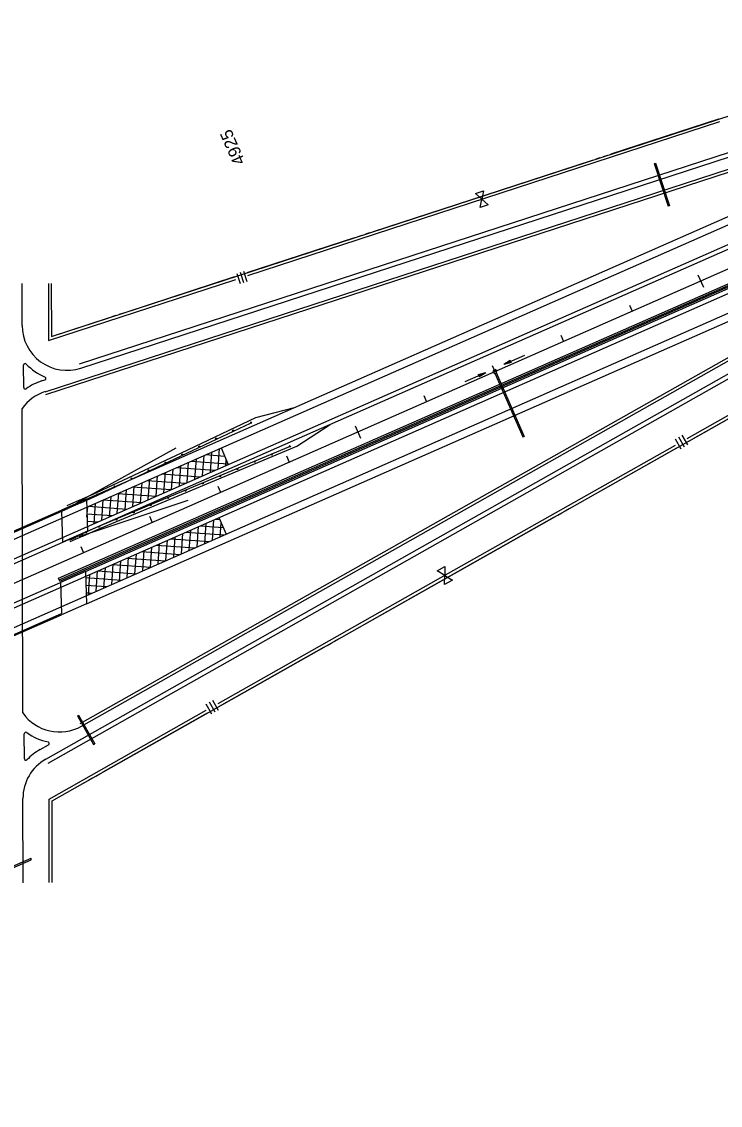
# Model space of a CAD drawing. Extents: x 192699 to 285914, y 194342 to 233219.
# Drawn here: x 237654 to 238587, y 219026 to 220473 of the extents above; entities that cross this region are included whole.
import ezdxf

# ---------------------------------------------------------------- set-up
doc = ezdxf.new("R2010")
doc.units = 0
for name, color, linetype in [('CENT LINE', 7, 'Continuous'), ('CONCRETE', 7, 'Continuous'), ('DRAINAGE', 7, 'Continuous'), ('DRAINAGE ARROWS', 7, 'Continuous'), ('GUARDRAIL', 7, 'Continuous'), ('PAVEMENT TRANSITION', 7, 'Continuous'), ('R-W - CofA', 7, 'Continuous'), ('R_Draft', 7, 'Continuous'), ('R_Proposed Guardrail', 7, 'Continuous'), ('R_Water Annot', 7, 'Continuous'), ('ROAD', 7, 'Continuous'), ('SHOULDER', 7, 'Continuous'), ('STATIONING1', 7, 'Continuous'), ('WRSF', 7, 'Continuous')]:
    doc.layers.add(name, color=color, linetype=linetype)

msp = doc.modelspace()

# ---------------------------------------------------------------- linework, layer by layer
at = {"layer": 'CENT LINE'}
msp.add_line((229622.3, 216190.7), (246993.1, 223840), dxfattribs=at)
at = {"layer": 'CONCRETE'}
for p, q in [((237703.6, 219729.7), (244554.8, 222746.7)), ((237705.2, 219726), (244556.2, 222742.9)), ((237705.2, 219726), (237703.6, 219729.7))]:
    msp.add_line(p, q, dxfattribs=at)
at = {"layer": 'DRAINAGE'}
for p, q in [((238498.5, 220283.4), (238517.1, 220226.4)), ((238500.4, 220284.1), (238519, 220227)), ((238285.8, 220003.5), (238323.3, 219918.4)), ((238287.6, 220004.3), (238325.1, 219919.2)), ((237728.6, 219545.9), (237750.2, 219507.6)), ((237730.3, 219546.9), (237752, 219508.6)), ((237623.1, 219336.8), (237667.1, 219356)), ((237623.1, 219334.6), (237667.1, 219353.8)), ((237667.1, 219353.8), (237667.1, 219356))]:
    msp.add_line(p, q, dxfattribs=at)
for points in [[(238498.5, 220283.4), (238500.4, 220284.1)], [(238519, 220227), (238517.1, 220226.4)], [(238323.3, 219918.4), (238325.1, 219919.2)], [(237728.6, 219545.9), (237730.3, 219546.9)], [(237750.2, 219507.6), (237752, 219508.6)]]:
    msp.add_lwpolyline(points, dxfattribs=at)
msp.add_lwpolyline([(238284.9, 220003.1), (238288.5, 220004.7), (238286.9, 220008.4), (238283.3, 220006.8)], close=True, dxfattribs=at)
at = {"layer": 'DRAINAGE ARROWS'}
for p, q in [((238306.3, 220020.6), (238297.7, 220015.2)), ((238307.5, 220017.8), (238297.7, 220015.2)), ((238306.4, 220020.3), (238299.2, 220015.8)), ((238307.4, 220018), (238299.2, 220015.8)), ((238306.5, 220020.1), (238300.8, 220016.5)), ((238307.3, 220018.3), (238300.8, 220016.5)), ((238306.6, 220019.9), (238302.3, 220017.2)), ((238307.2, 220018.5), (238302.3, 220017.2)), ((238306.7, 220019.6), (238303.9, 220017.9)), ((238307.1, 220018.7), (238303.9, 220017.9)), ((238306.8, 220019.4), (238305.4, 220018.6)), ((238307, 220019), (238305.4, 220018.6)), ((238307.5, 220017.8), (238306.3, 220020.6)), ((238263.8, 220002), (238273.6, 220004.6)), ((238265, 219999.2), (238263.8, 220002)), ((238263.9, 220001.7), (238272.1, 220003.9)), ((238264, 220001.5), (238270.5, 220003.2)), ((238264.1, 220001.3), (238269, 220002.6)), ((238264.2, 220001), (238267.4, 220001.9)), ((238264.3, 220000.8), (238265.9, 220001.2)), ((238264.5, 220000.4), (238265.9, 220001.2)), ((238264.6, 220000.1), (238267.4, 220001.9)), ((238264.7, 219999.9), (238269, 220002.6)), ((238264.8, 219999.7), (238270.5, 220003.2)), ((238264.9, 219999.4), (238272.1, 220003.9)), ((238265, 219999.2), (238273.6, 220004.6))]:
    msp.add_line(p, q, dxfattribs=at)
at = {"layer": 'GUARDRAIL'}
for p, q in [((237728.2, 219830.8), (237860.5, 219904)), ((237731.2, 219785.4), (237876.4, 219834.2))]:
    msp.add_line(p, q, dxfattribs=at)
at = {"layer": 'PAVEMENT TRANSITION'}
for p, q in [((237895.8, 219866.8), (237897.8, 219893.8)), ((237900, 219894.8), (237925.1, 219893)), ((237906.2, 219871.3), (237908.1, 219898.4)), ((237916.5, 219875.9), (237918.5, 219903)), ((237919.6, 219903.4), (237920.5, 219903.4)), ((237920.4, 219903.8), (237930, 219881.8)), ((237860.9, 219877.6), (237912.1, 219873.9)), ((237864.7, 219853.1), (237866.7, 219880.2)), ((237875.1, 219857.6), (237877, 219884.7)), ((237880.4, 219886.2), (237929.7, 219882.7)), ((237885.5, 219862.2), (237887.4, 219889.3)), ((237926.9, 219880.4), (237927.4, 219887.8)), ((237833.7, 219839.4), (237835.6, 219866.5)), ((237841.3, 219869), (237892.5, 219865.3)), ((237844, 219844), (237846, 219871)), ((237854.4, 219848.5), (237856.3, 219875.6)), ((237802.2, 219851.7), (237853.4, 219848.1)), ((237802.6, 219825.7), (237804.6, 219852.8)), ((237813, 219830.3), (237814.9, 219857.4)), ((237821.7, 219860.4), (237872.9, 219856.7)), ((237823.3, 219834.8), (237825.3, 219861.9)), ((237761.2, 219807.5), (237763.2, 219834.6)), ((237763, 219834.5), (237814.2, 219830.8)), ((237771.6, 219812), (237773.5, 219839.1)), ((237781.9, 219816.6), (237783.9, 219843.7)), ((237782.6, 219843.1), (237833.8, 219839.4)), ((237792.3, 219821.2), (237794.2, 219848.2)), ((237741.4, 219811.4), (237742.4, 219825.4)), ((237743.5, 219825.9), (237794.6, 219822.2)), ((237750.8, 219802.9), (237752.8, 219830)), ((237741.3, 219816), (237775.1, 219813.6)), ((237741.6, 219806), (237755.5, 219805)), ((237909, 219780.8), (237910.9, 219807.9)), ((237912.4, 219808.5), (237918.6, 219808.1)), ((237917.4, 219810.7), (237927.1, 219788.8)), ((237873.3, 219791.3), (237924.4, 219787.6)), ((237877.9, 219767.1), (237879.9, 219794.2)), ((237888.3, 219771.7), (237890.2, 219798.7)), ((237892.8, 219799.9), (237923.2, 219797.7)), ((237898.6, 219776.2), (237900.6, 219803.3)), ((237919.3, 219785.3), (237920.6, 219803.5)), ((237846.8, 219753.4), (237848.8, 219780.5)), ((237853.7, 219782.6), (237904.9, 219779)), ((237857.2, 219758), (237859.2, 219785.1)), ((237867.6, 219762.5), (237869.5, 219789.6)), ((237805.4, 219735.2), (237807.4, 219762.3)), ((237814.5, 219765.4), (237865.7, 219761.7)), ((237815.8, 219739.7), (237817.7, 219766.8)), ((237826.1, 219744.3), (237828.1, 219771.4)), ((237834.1, 219774), (237885.3, 219770.3)), ((237836.5, 219748.9), (237838.4, 219775.9)), ((237774.4, 219721.5), (237776.3, 219748.6)), ((237775.4, 219748.2), (237826.6, 219744.5)), ((237784.7, 219726.1), (237786.7, 219753.1)), ((237795, 219756.8), (237846.2, 219753.1)), ((237795.1, 219730.6), (237797, 219757.7)), ((237743.3, 219707.8), (237745.3, 219734.9)), ((237753.7, 219712.4), (237755.6, 219739.5)), ((237755.8, 219739.6), (237807, 219735.9)), ((237764, 219716.9), (237766, 219744)), ((237739.6, 219730.7), (237787.5, 219727.3)), ((237739.9, 219720.7), (237767.9, 219718.6)), ((237740.2, 219710.6), (237748.3, 219710))]:
    msp.add_line(p, q, dxfattribs=at)
at = {"layer": 'R-W - CofA'}
for p, q in [((238260.1, 220243.5), (238270.8, 220247)), ((238268.5, 220236), (238260.1, 220243.5)), ((238270.8, 220247), (238268.5, 220236)), ((238266.2, 220225), (238268.5, 220236)), ((238276.9, 220228.5), (238266.2, 220225)), ((238268.5, 220236), (238276.9, 220228.5)), ((237945.9, 220138.4), (237950.4, 220124.7)), ((237950.5, 220139.8), (237954.9, 220126.2)), ((237693.7, 220123.4), (237693.9, 220052.7)), ((237941.4, 220136.9), (237945.8, 220123.2)), ((238535.3, 219921), (238542.8, 219907.8)), ((238526.5, 219916), (238534, 219902.8)), ((238530.9, 219918.5), (238538.4, 219905.3)), ((238208.6, 219739.5), (238219, 219745.4)), ((238218.9, 219733.5), (238208.6, 219739.5)), ((238218.8, 219721.5), (238218.9, 219733.5)), ((238219, 219745.4), (238218.9, 219733.5)), ((238218.9, 219733.5), (238229.2, 219727.4)), ((238229.2, 219727.4), (238218.8, 219721.5)), ((237900.2, 219562.1), (237907.7, 219548.8)), ((237904.6, 219564.6), (237912.1, 219551.3)), ((237909, 219567), (237916.5, 219553.8)), ((237695.1, 219323.4), (237695, 219432.7))]:
    msp.add_line(p, q, dxfattribs=at)
for points in [[(237693.9, 220052.7), (239142.1, 220524.8)], [(238441.2, 220296.3), (238584.8, 220343.1)], [(238273.8, 220237.7), (238586, 220339.5)], [(238272.7, 220241.4), (238416.3, 220288.2)], [(238420.9, 220289.7), (238426.4, 220291.5)], [(238431, 220293), (238436.6, 220294.8)], [(238123.7, 220192.8), (238272.7, 220241.4)], [(237956.3, 220134.2), (238273.8, 220237.7)], [(237695, 219432.7), (239063.2, 220206)], [(237955.2, 220137.9), (238098.8, 220184.7)], [(238103.4, 220186.2), (238108.9, 220188)], [(238113.5, 220189.5), (238119.1, 220191.3)], [(237689.9, 220123.4), (237690.1, 220047.4), (237940, 220128.9)], [(237693.7, 220123.4), (237693.9, 220052.7), (237770.2, 220077.6)], [(237795.2, 220085.7), (237938.8, 220132.5)], [(237774.9, 220079.1), (237780.4, 220080.9)], [(237785, 220082.4), (237790.6, 220084.2)], [(238542.6, 219916.4), (238850.4, 220090.4)], [(238544.6, 219912.9), (238683.8, 219991.6)], [(238224.1, 219736.4), (238526.7, 219907.4)], [(238389.5, 219825.2), (238528.7, 219903.9)], [(238379.6, 219819.7), (238385, 219822.7)], [(238226.1, 219732.9), (238365.3, 219811.6)], [(238369.8, 219814.1), (238375.2, 219817.1)], [(237916.3, 219562.4), (238224.1, 219736.4)], [(238081.7, 219651.2), (238226.1, 219732.9)], [(238071.8, 219645.7), (238077.2, 219648.7)], [(237918.3, 219558.9), (238057.5, 219637.6)], [(238062, 219640.1), (238067.4, 219643.2)], [(237691.1, 219323.4), (237690.9, 219435), (237900.4, 219553.5)], [(237763.2, 219471.2), (237902.4, 219549.9)], [(237743.5, 219460.1), (237748.9, 219463.1)], [(237753.3, 219465.7), (237758.7, 219468.7)], [(237695.1, 219323.4), (237695, 219432.7), (237739, 219457.6)]]:
    msp.add_lwpolyline(points, dxfattribs=at)
at = {"layer": 'R_Draft'}
for p, q in [((237967, 219944.3), (238018.2, 219957.7)), ((237867.5, 219897.4), (237967, 219944.3)), ((237914.2, 219915.5), (237959.5, 219936.9)), ((237960.6, 219938.5), (237959.4, 219936.9)), ((237961.4, 219936.7), (237959.4, 219936.9)), ((237961.4, 219936.7), (237960.6, 219938.5)), ((237755.9, 219840.9), (237914.2, 219915.5)), ((237754.4, 219844.1), (237867.5, 219897.4)), ((237731.6, 219833.9), (237714.5, 219826.3)), ((237731.6, 219833.9), (237754.5, 219844.1)), ((237733.1, 219830.7), (237755.9, 219840.9)), ((237733.1, 219830.7), (237716, 219823.1))]:
    msp.add_line(p, q, dxfattribs=at)
for centre in [(237936.5, 219926.9), (237891.3, 219905.6), (237913.9, 219916.2), (237868.7, 219894.9), (237846.1, 219884.2), (237800.8, 219862.9), (237823.4, 219873.6), (237778.2, 219852.3), (237738.5, 219834), (237755.6, 219841.6), (237717.1, 219824.4), (237718.5, 219825), (237719.9, 219825.7), (237721.4, 219826.3), (237722.8, 219826.9), (237724.2, 219827.6), (237727.1, 219828.9), (237729.9, 219830.1), (237732.8, 219831.4)]:
    msp.add_circle(centre, 0.75, dxfattribs=at)
at = {"layer": 'R_Proposed Guardrail'}
for p, q in [((238021.5, 219906), (238065.8, 219935)), ((238012.2, 219906.9), (238011, 219905.4)), ((238012.2, 219906.9), (238012.9, 219905.1)), ((237873.9, 219844.2), (238021.5, 219906)), ((237964.8, 219886.1), (238011, 219905.4)), ((238012.9, 219905.1), (238011, 219905.4)), ((237757.2, 219799.2), (237964.8, 219886.1)), ((237758.6, 219796), (237873.9, 219844.2)), ((237734.4, 219789.1), (237757.2, 219799.2)), ((237735.8, 219785.9), (237758.6, 219796)), ((237734.4, 219789.1), (237717.2, 219781.6)), ((237735.8, 219785.9), (237718.6, 219778.3))]:
    msp.add_line(p, q, dxfattribs=at)
for centre in [(237988.2, 219895), (237965.1, 219885.4), (237919, 219866.1), (237942.1, 219875.7), (237895.9, 219856.4), (237849.8, 219837.1), (237872.9, 219846.8), (237826.7, 219827.5), (237780.6, 219808.2), (237803.7, 219817.8), (237740.4, 219791), (237757.5, 219798.6), (237718.9, 219781.5), (237720.4, 219782.1), (237721.8, 219782.8), (237723.2, 219783.4), (237724.7, 219784), (237726.1, 219784.7), (237728.9, 219785.9), (237731.8, 219787.2), (237734.7, 219788.4)]:
    msp.add_circle(centre, 0.75, dxfattribs=at)
at = {"layer": 'R_Water Annot'}
for p, q in [((238325.2, 220027.3), (238297.7, 220015.2)), ((238306.3, 220020.6), (238297.7, 220015.2)), ((238307.5, 220017.8), (238297.7, 220015.2)), ((238306.4, 220020.3), (238299.2, 220015.8)), ((238307.4, 220018), (238299.2, 220015.8)), ((238306.5, 220020.1), (238300.8, 220016.5)), ((238307.3, 220018.3), (238300.8, 220016.5)), ((238306.6, 220019.9), (238302.3, 220017.2)), ((238307.2, 220018.5), (238302.3, 220017.2)), ((238306.7, 220019.6), (238303.9, 220017.9)), ((238307.1, 220018.7), (238303.9, 220017.9)), ((238306.8, 220019.4), (238305.4, 220018.6)), ((238307, 220019), (238305.4, 220018.6)), ((238307.5, 220017.8), (238306.3, 220020.6)), ((238246.1, 219992.6), (238273.6, 220004.6)), ((238263.8, 220002), (238273.6, 220004.6)), ((238265, 219999.2), (238263.8, 220002)), ((238263.9, 220001.7), (238272.1, 220003.9)), ((238264, 220001.5), (238270.5, 220003.2)), ((238264.1, 220001.3), (238269, 220002.6)), ((238264.2, 220001), (238267.4, 220001.9)), ((238264.3, 220000.8), (238265.9, 220001.2)), ((238264.5, 220000.4), (238265.9, 220001.2)), ((238264.6, 220000.1), (238267.4, 220001.9)), ((238264.7, 219999.9), (238269, 220002.6)), ((238264.8, 219999.7), (238270.5, 220003.2)), ((238264.9, 219999.4), (238272.1, 220003.9)), ((238265, 219999.2), (238273.6, 220004.6))]:
    msp.add_line(p, q, dxfattribs=at)
at = {"layer": 'ROAD'}
for p, q in [((229610.2, 216218.1), (246981, 223867.5)), ((229634.4, 216163.2), (247005.2, 223812.6)), ((237733.4, 220010.3), (239295.3, 220519.6)), ((237685.5, 219978.9), (239033.5, 220418.4)), ((236218.3, 219154.3), (238922, 220344.9)), ((236366.7, 219101.6), (239072.4, 220293.1)), ((237734.2, 219532.4), (239050.4, 220276.3)), ((237686.4, 219488.2), (239057.8, 220263.2)), ((237654.8, 220067.3), (237654.7, 220123.3)), ((237657, 219984.3), (237656.9, 220014.4)), ((237680.8, 219993.2), (237685.3, 219994.6)), ((237655.7, 219549.9), (237655, 219956.4)), ((237740.7, 219835.6), (237707.3, 219820.9)), ((237740.7, 219835.6), (237742, 219792.5)), ((237581.6, 219763.9), (237716, 219823.1)), ((237707.4, 219819.3), (237708.6, 219777.8)), ((237742, 219792.5), (237708.6, 219777.8)), ((237582.9, 219722.4), (237717.2, 219781.6)), ((237739.4, 219738.9), (237706, 219724.2)), ((237739.4, 219738.9), (237740.7, 219695.7)), ((237571.7, 219665), (237706, 219724.2)), ((237706, 219724.2), (237707.2, 219682.6)), ((237740.7, 219695.7), (237707.3, 219681)), ((237572.9, 219623.5), (237707.2, 219682.6)), ((237657.9, 219488.7), (237657.8, 219522.1)), ((237679, 219501.2), (237690.1, 219507.5)), ((237656.1, 219323.3), (237655.9, 219435.8))]:
    msp.add_line(p, q, dxfattribs=at)
for centre, radius, start, end in [((237714.8, 220067.4), 60, 180.1002, 288.0579), ((237658.9, 220014.4), 2, 43.4419, 180.1002), ((237714.8, 220067.4), 75, 223.4419, 246.93), ((237704.1, 219921.9), 75, 108.0579, 125.8617), ((237684.7, 219996.5), 2, 288.0579, 66.93), ((237704.1, 219921.9), 60, 108.0579, 144.8518), ((237659, 219984.3), 2, 180.1, 305.8617), ((237704.7, 219584.6), 60, 215.3476, 299.4745), ((237659.8, 219522.1), 2, 54.3383, 180.1), ((237704.7, 219584.6), 75, 234.3383, 258.3467), ((237715.9, 219435.9), 75, 119.4745, 136.7585), ((237689.1, 219509.2), 2, 299.4745, 78.3467), ((237715.9, 219435.9), 60, 119.4745, 180.0999), ((237659.9, 219488.7), 2, 180.1, 316.7585)]:
    msp.add_arc(centre, radius, start, end, dxfattribs=at)
at = {"layer": 'SHOULDER'}
for p, q in [((237742, 219792.5), (244959.4, 222970.7)), ((237739.4, 219738.9), (244978.8, 222926.8)), ((237731.6, 220016), (239293.5, 220525.3)), ((237686.7, 219975.1), (239021.1, 220410.2)), ((237740.7, 219835.6), (238917.9, 220354)), ((237689.4, 219482.9), (239060.7, 220258)), ((237740.7, 219695.7), (238946.3, 220226.6)), ((237732.2, 219535.9), (238948.1, 220223.1)), ((237581.6, 219765.5), (237707.3, 219820.9)), ((237581.6, 219625.7), (237707.3, 219681))]:
    msp.add_line(p, q, dxfattribs=at)
at = {"layer": 'STATIONING1'}
for points in [[(238556.8, 220134.9), (238564.1, 220118.4)], [(238465.3, 220094.6), (238468.9, 220086.4)], [(238373.8, 220054.3), (238377.4, 220046.1)], [(238282.3, 220014), (238285.9, 220005.8)], [(238190.8, 219973.7), (238194.4, 219965.5)], [(238099.2, 219933.4), (238106.5, 219916.9)], [(238007.7, 219893.1), (238011.3, 219884.9)], [(237916.2, 219852.8), (237919.8, 219844.6)], [(237824.7, 219812.5), (237828.3, 219804.2)], [(237733.2, 219772.2), (237736.8, 219763.9)]]:
    msp.add_lwpolyline(points, dxfattribs=at)
at = {"layer": 'WRSF'}
msp.add_line((237704.4, 219727.8), (244555.5, 222744.8), dxfattribs=at)

# ---------------------------------------------------------------- texts
at = {"layer": 'STATIONING1'}
msp.add_text('4925', height=16.5, rotation=113.7667, dxfattribs=at).set_placement((237953.1, 220285.8))

doc.saveas('drawing.dxf')
